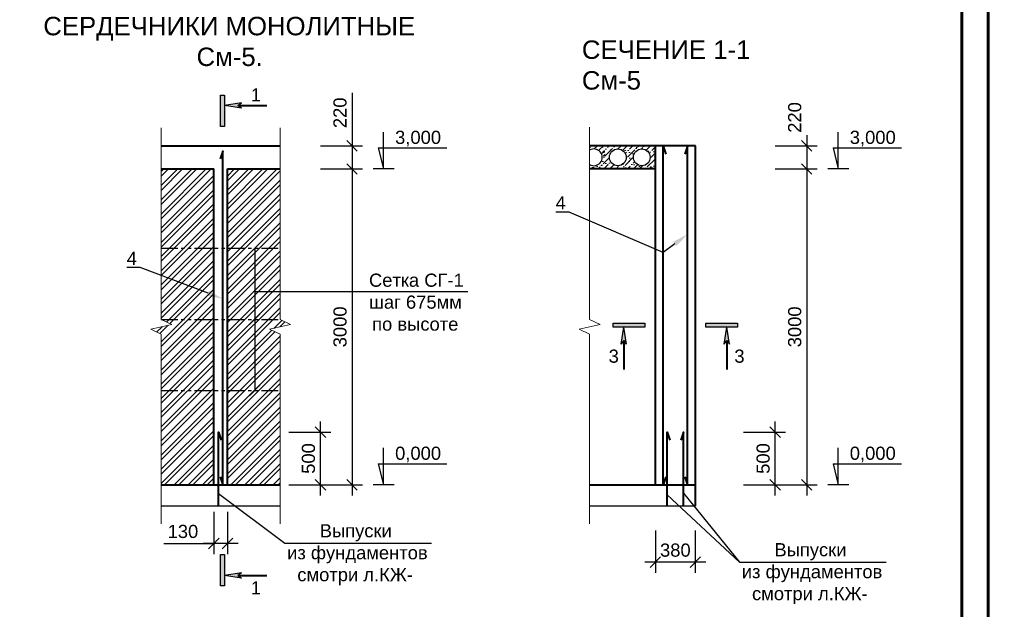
# Model space of a CAD drawing. Header units: millimetres. Extents: x 2063114 to 14983986, y -126020516 to 213791.
# Tile 411 of 656: x 2361382 to 2380100, y -930336 to -919138. Entities that reach past the tile are written whole.
import ezdxf
from ezdxf import colors
from ezdxf.entities.mleader import LeaderData, LeaderLine
from ezdxf.math import Vec2, Vec3

# ---------------------------------------------------------------- set-up
doc = ezdxf.new("R2010")
doc.units = ezdxf.units.MM
doc.linetypes.add('фантомX2', pattern=[127, 63.5, -12.7, 12.7, -12.7, 12.7, -12.7])
doc.layers.get('Defpoints').update_dxf_attribs({"color": 6, "lineweight": 35})
doc.layers.add('_print', color=6, linetype='Continuous', lineweight=60, plot=False)
doc.layers.add('PDF _leader', color=7, linetype='Continuous')
doc.layers.add('PDF _wall-380', color=7, linetype='Continuous', true_color=0xb88a5c)
for name, color, linetype, lineweight in [('PLAN', 250, 'Continuous', 25), ('РАЗМЕР АР', 150, 'Continuous', 20), ('Сплошная толстая', 7, 'Continuous', 40)]:
    doc.layers.add(name, color=color, linetype=linetype, lineweight=lineweight)
doc.styles.get("Standard").update_dxf_attribs({"font": 'arial.ttf'})
doc.dimstyles.new('STANDARD$0', dxfattribs={"dimtxt": 250, "dimasz": 200, "dimexe": 200, "dimexo": 300, "dimgap": 100, "dimtad": 1, "dimdec": 0, "dimzin": 1, "dimdsep": 46, "dimtxsty": 'Standard', "dimblk1": 'OBLIQUE', "dimblk2": 'OBLIQUE', "dimsah": 1, "dimcen": 2.5, "dimdle": 200, "dimadec": 0, "dimazin": 0, "dimtfac": 1, "dimtdec": 0, "dimtmove": 0, "dimatfit": 3, "dimldrblk": 'OBLIQUE', "dimfxl": 600, "dimfxlon": 1, "dimtolj": 1, "dimtzin": 1, "dimarcsym": 0})

# ---------------------------------------------------------------- blocks, each defined once
blk = doc.blocks.new('*U1590')
at = {"color": 0, "ltscale": 25}
blk.add_lwpolyline([(-59400, 42000), (0, 42000), (0, 0), (-59400, 0)], close=True, dxfattribs=at)
at = {"color": 0, "lineweight": 60, "ltscale": 25}
blk.add_lwpolyline([(-57400, 41500), (-500, 41500), (-500, 500), (-57400, 500)], close=True, dxfattribs=at)
blk = doc.blocks.new('_Oblique')
at = {"color": 0, "linetype": 'ByBlock', "lineweight": -2}
blk.add_line((-0.5, -0.5), (0.5, 0.5), dxfattribs=at)
blk = doc.blocks.new('*D2376')
at = {"layer": 'Defpoints', "color": 0, "lineweight": 30, "transparency": 16777216}
for p in [(2374226, -921532), (2374968, -921972), (2376343, -921972)]:
    blk.add_point(p, dxfattribs=at)
at = {"layer": 'РАЗМЕР АР', "color": 0, "lineweight": -2, "transparency": 16777216}
for p, q in [((2376343, -921332), (2376343, -922172)), ((2375743, -921532), (2376543, -921532)), ((2375743, -921972), (2376543, -921972))]:
    blk.add_line(p, q, dxfattribs=at)
at = {"layer": 'РАЗМЕР АР', "color": 0, "lineweight": -2, "transparency": 16777216, "xscale": 200, "yscale": 200, "zscale": 200}
for p, rotation in [((2376343, -921532), 90), ((2376343, -921972), 270)]:
    blk.add_blockref('_Oblique', p, dxfattribs=dict(at, rotation=rotation))
at = {"layer": 'РАЗМЕР АР', "color": 0, "transparency": 16777216, "insert": (2376116, -920994), "char_height": 250, "attachment_point": 5, "rotation": 90}
blk.add_mtext('\\A1;220', dxfattribs=at)
blk = doc.blocks.new('*D2377')
at = {"layer": 'Defpoints', "color": 0, "lineweight": 30, "transparency": 16777216}
for p in [(2373496, -926972), (2375743, -926972), (2373726, -927972)]:
    blk.add_point(p, dxfattribs=at)
at = {"layer": 'РАЗМЕР АР', "color": 0, "lineweight": -2, "transparency": 16777216}
for p, q in [((2375743, -928172), (2375743, -926772)), ((2375143, -926972), (2375943, -926972)), ((2375143, -927972), (2375943, -927972))]:
    blk.add_line(p, q, dxfattribs=at)
at = {"layer": 'РАЗМЕР АР', "color": 0, "lineweight": -2, "transparency": 16777216, "xscale": 200, "yscale": 200, "zscale": 200}
for p, rotation in [((2375743, -926972), 90), ((2375743, -927972), 270)]:
    blk.add_blockref('_Oblique', p, dxfattribs=dict(at, rotation=rotation))
at = {"layer": 'РАЗМЕР АР', "color": 0, "transparency": 16777216, "insert": (2375516, -927472), "char_height": 250, "attachment_point": 5, "rotation": 90}
blk.add_mtext('\\A1;500', dxfattribs=at)
blk = doc.blocks.new('*D2378')
at = {"layer": 'Defpoints', "color": 0, "lineweight": 30, "transparency": 16777216}
for p in [(2374968, -921972), (2374226, -927972), (2376343, -927972)]:
    blk.add_point(p, dxfattribs=at)
at = {"layer": 'РАЗМЕР АР', "color": 0, "lineweight": -2, "transparency": 16777216}
for p, q in [((2376343, -921772), (2376343, -928172)), ((2375743, -921972), (2376543, -921972)), ((2375743, -927972), (2376543, -927972))]:
    blk.add_line(p, q, dxfattribs=at)
at = {"layer": 'РАЗМЕР АР', "color": 0, "lineweight": -2, "transparency": 16777216, "xscale": 200, "yscale": 200, "zscale": 200}
for p, rotation in [((2376343, -921972), 90), ((2376343, -927972), 270)]:
    blk.add_blockref('_Oblique', p, dxfattribs=dict(at, rotation=rotation))
at = {"layer": 'РАЗМЕР АР', "color": 0, "transparency": 16777216, "insert": (2376116, -924972), "char_height": 250, "attachment_point": 5, "rotation": 90}
blk.add_mtext('\\A1;3000', dxfattribs=at)
blk = doc.blocks.new('*D2780')
at = {"layer": 'Defpoints', "color": 0, "lineweight": 30, "transparency": 16777216}
for p in [(2373466, -927972), (2374226, -928372), (2373466, -929442)]:
    blk.add_point(p, dxfattribs=at)
at = {"layer": 'РАЗМЕР АР', "color": 0, "lineweight": -2, "transparency": 16777216}
for p, q in [((2373466, -928842), (2373466, -929642)), ((2374226, -928842), (2374226, -929642)), ((2374426, -929442), (2373266, -929442))]:
    blk.add_line(p, q, dxfattribs=at)
at = {"layer": 'РАЗМЕР АР', "color": 0, "lineweight": -2, "transparency": 16777216, "xscale": 200, "yscale": 200, "zscale": 200, "rotation": 180}
blk.add_blockref('_Oblique', (2373466, -929442), dxfattribs=at)
at = {"layer": 'РАЗМЕР АР', "color": 0, "lineweight": -2, "transparency": 16777216, "xscale": 200, "yscale": 200, "zscale": 200}
blk.add_blockref('_Oblique', (2374226, -929442), dxfattribs=at)
at = {"layer": 'РАЗМЕР АР', "color": 0, "transparency": 16777216, "insert": (2373846, -929214), "char_height": 250, "attachment_point": 5}
blk.add_mtext('\\A1;380', dxfattribs=at)
blk = doc.blocks.new('*D2379')
at = {"layer": 'Defpoints', "color": 0, "lineweight": 30, "transparency": 16777216}
for p in [(2364833, -921532), (2364833, -921972), (2367700, -921972)]:
    blk.add_point(p, dxfattribs=at)
at = {"layer": 'РАЗМЕР АР', "color": 0, "lineweight": -2, "transparency": 16777216}
for p, q in [((2367700, -920528), (2367700, -921532)), ((2367700, -921332), (2367700, -922172)), ((2367100, -921532), (2367900, -921532)), ((2367100, -921972), (2367900, -921972))]:
    blk.add_line(p, q, dxfattribs=at)
at = {"layer": 'РАЗМЕР АР', "color": 0, "lineweight": -2, "transparency": 16777216, "xscale": 200, "yscale": 200, "zscale": 200}
for p, rotation in [((2367700, -921532), 90), ((2367700, -921972), 270)]:
    blk.add_blockref('_Oblique', p, dxfattribs=dict(at, rotation=rotation))
at = {"layer": 'РАЗМЕР АР', "color": 0, "transparency": 16777216, "insert": (2367472, -920906), "char_height": 250, "attachment_point": 5, "rotation": 90}
blk.add_mtext('\\A1;220', dxfattribs=at)
blk = doc.blocks.new('*D2380')
at = {"layer": 'Defpoints', "color": 0, "lineweight": 30, "transparency": 16777216}
for p in [(2364663, -926972), (2367100, -926972), (2364833, -927972)]:
    blk.add_point(p, dxfattribs=at)
at = {"layer": 'РАЗМЕР АР', "color": 0, "lineweight": -2, "transparency": 16777216}
for p, q in [((2367100, -928172), (2367100, -926772)), ((2366500, -926972), (2367300, -926972)), ((2366500, -927972), (2367300, -927972))]:
    blk.add_line(p, q, dxfattribs=at)
at = {"layer": 'РАЗМЕР АР', "color": 0, "lineweight": -2, "transparency": 16777216, "xscale": 200, "yscale": 200, "zscale": 200}
for p, rotation in [((2367100, -926972), 90), ((2367100, -927972), 270)]:
    blk.add_blockref('_Oblique', p, dxfattribs=dict(at, rotation=rotation))
at = {"layer": 'РАЗМЕР АР', "color": 0, "transparency": 16777216, "insert": (2366872, -927472), "char_height": 250, "attachment_point": 5, "rotation": 90}
blk.add_mtext('\\A1;500', dxfattribs=at)
blk = doc.blocks.new('*D2381')
at = {"layer": 'Defpoints', "color": 0, "lineweight": 30, "transparency": 16777216}
for p in [(2364833, -921972), (2364833, -927972), (2367700, -927972)]:
    blk.add_point(p, dxfattribs=at)
at = {"layer": 'РАЗМЕР АР', "color": 0, "lineweight": -2, "transparency": 16777216}
for p, q in [((2367700, -921772), (2367700, -928172)), ((2367100, -921972), (2367900, -921972)), ((2367100, -927972), (2367900, -927972))]:
    blk.add_line(p, q, dxfattribs=at)
at = {"layer": 'РАЗМЕР АР', "color": 0, "lineweight": -2, "transparency": 16777216, "xscale": 200, "yscale": 200, "zscale": 200}
for p, rotation in [((2367700, -921972), 90), ((2367700, -927972), 270)]:
    blk.add_blockref('_Oblique', p, dxfattribs=dict(at, rotation=rotation))
at = {"layer": 'РАЗМЕР АР', "color": 0, "transparency": 16777216, "insert": (2367472, -924972), "char_height": 250, "attachment_point": 5, "rotation": 90}
blk.add_mtext('\\A1;3000', dxfattribs=at)
blk = doc.blocks.new('*D2781')
at = {"layer": 'Defpoints', "color": 0, "lineweight": 30, "transparency": 16777216}
for p in [(2365073, -927972), (2365333, -927972), (2365073, -929087)]:
    blk.add_point(p, dxfattribs=at)
at = {"layer": 'РАЗМЕР АР', "color": 0, "lineweight": -2, "transparency": 16777216}
for p, q in [((2365073, -928487), (2365073, -929287)), ((2365333, -928487), (2365333, -929287)), ((2364121, -929087), (2365073, -929087)), ((2365533, -929087), (2364873, -929087))]:
    blk.add_line(p, q, dxfattribs=at)
at = {"layer": 'РАЗМЕР АР', "color": 0, "lineweight": -2, "transparency": 16777216, "xscale": 200, "yscale": 200, "zscale": 200, "rotation": 180}
blk.add_blockref('_Oblique', (2365073, -929087), dxfattribs=at)
at = {"layer": 'РАЗМЕР АР', "color": 0, "lineweight": -2, "transparency": 16777216, "xscale": 200, "yscale": 200, "zscale": 200}
blk.add_blockref('_Oblique', (2365333, -929087), dxfattribs=at)
at = {"layer": 'РАЗМЕР АР', "color": 0, "transparency": 16777216, "insert": (2364485, -928859), "char_height": 250, "attachment_point": 5}
blk.add_mtext('\\A1;130', dxfattribs=at)

msp = doc.modelspace()

# ---------------------------------------------------------------- hatches: boundary and pattern name
at = {"ltscale": 25}
h = msp.add_hatch(color=256, dxfattribs=at)
h.dxf.hatch_style = 1
h.paths.add_polyline_path([(2365202.60101, -921169.13743), (2365277.60101, -921169.13743), (2365277.60101, -920569.13743), (2365202.60101, -920569.13743)])
for points in [[(2365277.60101, -920769.13743), (2365597.60101, -920819.13743), (2365527.60101, -920769.13743), (2365597.60101, -920719.13743)], [(2372866.18316, -924979.67552), (2372916.18316, -925299.67552), (2372866.18316, -925229.67552), (2372816.18316, -925299.67552)], [(2374826.18316, -924979.67552), (2374776.18316, -925299.67552), (2374826.18316, -925229.67552), (2374876.18316, -925299.67552)], [(2365277.60101, -929693.43478), (2365597.60101, -929643.43478), (2365527.60101, -929693.43478), (2365597.60101, -929743.43478)]]:
    msp.add_hatch(color=256).paths.add_polyline_path(points)
at = {"lineweight": 9, "ltscale": 150}
h = msp.add_hatch(dxfattribs=at)
h.set_pattern_fill('AR-CONC', color=256, scale=2)
h.set_pattern_definition([(50, (2346315.92, -1275457.3), (364.36934, -31.87817), [38.1, -419.1]), (355, (2346315.9, -1275457.3), (-70.48684, 382.1137), [30.48, -335.28117]), (100.45144, (2346346.28, -1275459.95), (293.8825, 350.2355), [32.38, -356.1805]), (46.1842, (2346315.9, -1275355.7), (542.1581, -84.08466), [57.15, -628.65]), (96.63556, (2346361.1, -1275362.7), (474.8083, 494.85225), [48.57005, -534.2712]), (351.18415, (2346315.9, -1275355.7), (474.8083, 494.85225), [45.7199, -502.9195]), (21, (2346366.72, -1275381.1), (303.22878, -204.5304), [38.1, -419.1]), (326, (2346366.7, -1275381.1), (123.60406, 368.37593), [30.48, -335.28]), (71.45144, (2346392, -1275398.14), (426.83284, 163.84554), [32.38, -356.17988]), (37.5, (2346315.92, -1275457.3), (6.177207, 169.11008), [0, -331.216, 0, -340.36, 0, -336.55]), (7.5, (2346315.92, -1275457.3), (133.639325, 200.36115), [0, -194.056, 0, -323.596, 0, -128.27]), (327.5, (2346202.63, -1275457.3), (271.18119, -11.45749), [0, -127, 0, -396.24, 0, -525.78]), (317.5, (2346151.83, -1275457.3), (296.25836, 50.85298), [0, -165.1, 0, -263.144, 0, -373.38])])
h.paths.add_polyline_path([(2372216.18316, -921615.33589), (2372216.18316, -921531.85795), (2373466.18316, -921531.85795), (2373466.18316, -921971.85795), (2372216.18316, -921971.85795), (2372216.18316, -921888.38001, 1.7616415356)])
h.paths.add_polyline_path([(2372593.74529, -921751.85795, 1), (2372911.74529, -921751.85795, 1)], flags=16)
h.paths.add_polyline_path([(2373048.8045, -921751.85795, 1), (2373366.8045, -921751.85795, 1)], flags=16)
at = {"lineweight": 9, "ltscale": 50}
h = msp.add_hatch(dxfattribs=at)
h.set_pattern_fill('ANSI36', color=256, scale=25)
h.set_pattern_definition([(45, (2346315.915, -1276035.41), (42.09495, 154.348152), [198.4375, -39.6875, 0, -39.6875])])
h.paths.add_polyline_path([(2372216.18316, -921615.33589), (2372216.18316, -921531.85795), (2373466.18316, -921531.85795), (2373466.18316, -921971.85795), (2372216.18316, -921971.85795), (2372216.18316, -921888.38001, 1.7616415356)])
h.paths.add_polyline_path([(2372593.74529, -921751.85795, 1), (2372911.74529, -921751.85795, 1)], flags=16)
h.paths.add_polyline_path([(2373048.8045, -921751.85795, 1), (2373366.8045, -921751.85795, 1)], flags=16)
at = {"ltscale": 25}
h = msp.add_hatch(color=256, dxfattribs=at)
h.dxf.hatch_style = 1
h.paths.add_polyline_path([(2372666.18316, -924904.67552), (2372666.18316, -924979.67552), (2373266.18316, -924979.67552), (2373266.18316, -924904.67552)])
h = msp.add_hatch(color=256, dxfattribs=at)
h.dxf.hatch_style = 1
h.paths.add_polyline_path([(2374426.18316, -924904.67552), (2374426.18316, -924979.67552), (2375026.18316, -924979.67552), (2375026.18316, -924904.67552)])
h = msp.add_hatch(color=256, dxfattribs=at)
h.dxf.hatch_style = 1
h.paths.add_polyline_path([(2365202.60101, -929893.43478), (2365277.60101, -929893.43478), (2365277.60101, -929293.43478), (2365202.60101, -929293.43478)])
at = {"layer": 'PDF _wall-380', "lineweight": 9, "ltscale": 150}
h = msp.add_hatch(dxfattribs=at)
h.set_pattern_fill('ANSI32', color=256, scale=20)
h.set_pattern_definition([(45, (269267.87, -1046915.98), (-134.703842, 134.703842), []), (45, (269357.67, -1046915.98), (-134.703842, 134.703842), [])])
h.paths.add_polyline_path([(2366332.60101, -921971.85795), (2365332.60101, -921971.85795), (2365332.60101, -927971.85795), (2366332.60101, -927971.85795), (2366332.60101, -925113.09921), (2366133.62017, -925018.42793), (2366531.58184, -924925.28797), (2366332.60101, -924833.67932)])
h.paths.add_polyline_path([(2365072.60101, -921971.85795), (2364072.60101, -921971.85795), (2364072.60101, -924833.67932), (2364271.58184, -924925.28797), (2363873.62017, -925018.42793), (2364072.60101, -925113.09921), (2364072.60101, -927971.85795), (2365072.60101, -927971.85795)])

# ---------------------------------------------------------------- linework, layer by layer
for p, q in [((2365597.60101, -920719.13743), (2365277.60101, -920769.13743)), ((2365527.60101, -920769.13743), (2365597.60101, -920719.13743)), ((2365597.60101, -920819.13743), (2365277.60101, -920769.13743)), ((2365597.60101, -920819.13743), (2365527.60101, -920769.13743)), ((2372816.18316, -925299.67552), (2372866.18316, -924979.67552)), ((2372916.18316, -925299.67552), (2372866.18316, -924979.67552)), ((2374776.18316, -925299.67552), (2374826.18316, -924979.67552)), ((2374876.18316, -925299.67552), (2374826.18316, -924979.67552)), ((2372866.18316, -925229.67552), (2372816.18316, -925299.67552)), ((2372916.18316, -925299.67552), (2372866.18316, -925229.67552)), ((2374776.18316, -925299.67552), (2374826.18316, -925229.67552)), ((2374826.18316, -925229.67552), (2374876.18316, -925299.67552)), ((2373691.18316, -928163.48759), (2375064.15182, -929442.17688)), ((2365597.60101, -929643.43478), (2365277.60101, -929693.43478)), ((2365597.60101, -929743.43478), (2365277.60101, -929693.43478)), ((2365597.60101, -929643.43478), (2365527.60101, -929693.43478)), ((2365527.60101, -929693.43478), (2365597.60101, -929743.43478))]:
    msp.add_line(p, q)
at = {"lineweight": 40}
for p, q in [((2365527.60101, -920769.13743), (2366077.60101, -920769.13743)), ((2372866.18316, -925229.67552), (2372866.18316, -925779.67552)), ((2374826.18316, -925229.67552), (2374826.18316, -925779.67552)), ((2365527.60101, -929693.43478), (2366077.60101, -929693.43478))]:
    msp.add_line(p, q, dxfattribs=at)
at = {"ltscale": 0.001}
for p, q in [((2368299.79852, -921971.85795), (2368299.79852, -921271.85795)), ((2376943.38067, -921971.85795), (2376943.38067, -921271.85795)), ((2368199.79852, -921571.85795), (2369504.53401, -921571.85795)), ((2368199.79852, -921571.85795), (2368299.79852, -921971.85795)), ((2376843.38067, -921571.85795), (2378148.11615, -921571.85795)), ((2376843.38067, -921571.85795), (2376943.38067, -921971.85795)), ((2368299.79852, -927971.85795), (2368299.79852, -927271.85795)), ((2376943.38067, -927971.85795), (2376943.38067, -927271.85795)), ((2368199.79852, -927571.85795), (2369504.53401, -927571.85795)), ((2368199.79852, -927571.85795), (2368299.79852, -927971.85795)), ((2376843.38067, -927571.85795), (2378148.11615, -927571.85795)), ((2376843.38067, -927571.85795), (2376943.38067, -927971.85795))]:
    msp.add_line(p, q, dxfattribs=at)
at = {"ltscale": 150}
for p, q in [((2373976.18316, -921772.55903), (2373976.18316, -921771.85795)), ((2365750.15013, -923579.86415), (2365950.15013, -923379.86415)), ((2365850.15013, -923479.86415), (2365850.15013, -926179.86415)), ((2369898.31622, -924307.71053), (2365850.15013, -924307.71053)), ((2365750.15013, -924929.86415), (2365950.15013, -924729.86415)), ((2365750.15013, -926279.86415), (2365950.15013, -926079.86415)), ((2364072.60101, -928371.85795), (2366332.60101, -928371.85795)), ((2365072.60101, -928372.55903), (2365072.60101, -928371.85795)), ((2365332.60101, -928372.55903), (2365332.60101, -928371.85795)), ((2372216.18316, -928371.85795), (2374226.18316, -928371.85795)), ((2373716.18316, -928372.55903), (2373716.18316, -928371.85795)), ((2373976.18316, -928372.55903), (2373976.18316, -928371.85795))]:
    msp.add_line(p, q, dxfattribs=at)
at = {"ltscale": 0.00075}
for p, q in [((2368499.79852, -921971.85795), (2368099.79852, -921971.85795)), ((2377143.38067, -921971.85795), (2376743.38067, -921971.85795)), ((2368499.79852, -927971.85795), (2368099.79852, -927971.85795)), ((2377143.38067, -927971.85795), (2376743.38067, -927971.85795))]:
    msp.add_line(p, q, dxfattribs=at)
at = {"linetype": 'фантомX2', "ltscale": 5}
for p, q in [((2364072.60101, -923479.86415), (2366332.60101, -923479.86415)), ((2364072.60101, -924829.86415), (2366332.60101, -924829.86415)), ((2364072.60101, -926179.86415), (2366332.60101, -926179.86415))]:
    msp.add_line(p, q, dxfattribs=at)
at = {"ltscale": 25}
for points in [[(2365277.60101, -921169.13743), (2365202.60101, -921169.13743), (2365202.60101, -920569.13743), (2365277.60101, -920569.13743)], [(2372666.18316, -924979.67552), (2372666.18316, -924904.67552), (2373266.18316, -924904.67552), (2373266.18316, -924979.67552)], [(2374426.18316, -924979.67552), (2374426.18316, -924904.67552), (2375026.18316, -924904.67552), (2375026.18316, -924979.67552)], [(2365277.60101, -929893.43478), (2365202.60101, -929893.43478), (2365202.60101, -929293.43478), (2365277.60101, -929293.43478)]]:
    msp.add_lwpolyline(points, close=True, dxfattribs=at)
for points in [[(2365162.60101, -928140.05711), (2366420.56967, -929082.15398)], [(2374001.18316, -928131.36388), (2375064.15182, -929442.17688)], [(2366420.56967, -929082.15398), (2369211.52311, -929082.15398)], [(2375064.15182, -929442.17688), (2377855.10526, -929442.17688)]]:
    msp.add_lwpolyline(points)
at = {"ltscale": 150}
for centre in [(2372752.74529, -921751.85795), (2373207.8045, -921751.85795)]:
    msp.add_circle(centre, 159, dxfattribs=at)
msp.add_arc((2372297.68608, -921751.85795), 159, 239.163027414, 120.836972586, dxfattribs=at)
at = {"layer": '_print', "ltscale": 100}
msp.add_lwpolyline([(2379792.08613, -949001.43901), (2320392.08613, -949001.43901), (2320392.08613, -907001.43901), (2379792.08613, -907001.43901)], close=True, dxfattribs=at)
at = {"layer": 'PDF _leader', "lineweight": 13}
for points in [[(2364072.60101, -928713.09921), (2364072.60101, -925113.09921), (2363873.62017, -925018.42793), (2364271.58184, -924925.28797), (2364072.60101, -924833.67932), (2364072.60101, -921193.67932)], [(2366332.60101, -928713.09921), (2366332.60101, -925113.09921), (2366133.62017, -925018.42793), (2366531.58184, -924925.28797), (2366332.60101, -924833.67932), (2366332.60101, -921193.67932)], [(2372216.18316, -928713.09921), (2372216.18316, -925113.09921), (2372017.20232, -925018.42793), (2372415.16399, -924925.28797), (2372216.18316, -924833.67932), (2372216.18316, -921180.57911)]]:
    msp.add_lwpolyline(points, dxfattribs=at)
at = {"layer": 'Сплошная толстая', "ltscale": 150}
for p, q in [((2364072.60101, -921531.85795), (2366332.60101, -921531.85795)), ((2374226.18316, -921531.85795), (2372216.18316, -921531.85795)), ((2373466.18316, -927971.85795), (2373466.18316, -921531.85795)), ((2374226.18316, -928371.85795), (2374226.18316, -921531.85795)), ((2364072.60101, -921971.85795), (2365072.60101, -921971.85795)), ((2365072.60101, -927971.85795), (2365072.60101, -921971.85795)), ((2365332.60101, -927971.85795), (2365332.60101, -921971.85795)), ((2365332.60101, -921971.85795), (2366332.60101, -921971.85795)), ((2373466.18316, -921971.85795), (2372216.18316, -921971.85795)), ((2364072.60101, -927971.85795), (2366332.60101, -927971.85795)), ((2372216.18316, -927971.85795), (2374226.18316, -927971.85795))]:
    msp.add_line(p, q, dxfattribs=at)
for points in [[(2365192.60101, -927821.85795), (2365242.60101, -927971.85795), (2365242.60101, -921631.85795), (2365192.60101, -921781.85795)], [(2373666.18316, -927821.85795), (2373616.18316, -927971.85795), (2373616.18316, -921538.59288), (2373666.18316, -921688.59288)], [(2374026.18316, -927821.85795), (2374076.18316, -927971.85795), (2374076.18316, -921538.59288), (2374026.18316, -921688.59288)], [(2365162.60101, -928371.85795), (2365162.60101, -926971.85795), (2365212.60101, -927121.85795)], [(2373691.18316, -928371.85795), (2373691.18316, -926971.85795), (2373741.18316, -927121.85795)], [(2374001.18316, -928371.85795), (2374001.18316, -926971.85795), (2373951.18316, -927121.85795)]]:
    msp.add_lwpolyline(points, dxfattribs=at)

# ---------------------------------------------------------------- block references
msp.add_blockref('*U1590', (2379792.08613, -949001.43901))

# ---------------------------------------------------------------- texts
at = {"ltscale": 100, "char_height": 350, "attachment_point": 4}
for s, insert, width in [('\\pi137.60385;{\\C0;СЕРДЕЧНИКИ МОНОЛИТНЫЕ}\\P\\pi3050.41081;См-5.', (2361693.46898, -919552.78), 7293.8298053), ('\\pi426.25906;{\\C0;СЕЧЕНИЕ 1-1\\P\\pi1431.37502;}См-5', (2371642.72593, -920000.68787), 3942.8319003), ('\\pi105.73846;{\\C0;СЕРДЕЧНИКИ МОНОЛИТНЫЕ}\\P\\pi2870.52359;  См-7.', (2341874.87668, -927196.97852), 7230.0990168), ('\\pi161.90169;{\\C0;СЕРДЕЧНИКИ МОНОЛИТНЫЕ}\\P\\pi3074.70865;См-6.', (2323209.00519, -927409.8929), 7342.4254816), ('\\pi385.90402;{\\C0;СЕЧЕНИЕ 1-1\\P\\pi1392.45245;}См-6', (2333304.65382, -927510.17908), 3862.1218101), ('\\pi483.17643;{\\C0;СЕЧЕНИЕ 1-1} \\P\\pi1489.60549;См-7', (2351886.54515, -927653.53258), 4056.6666475)]:
    msp.add_mtext(s, dxfattribs=dict(at, insert=insert, width=width))
at = {"char_height": 250}
for s, insert, width, attachment_point in [('1', (2365774.94039, -920440.53758), 102.5, 1), ('3,000', (2368955.58316, -921395.2565), 1459.8696196, 5), ('3,000', (2377599.1653, -921395.2565), 1459.8696196, 5), ('\\pi1581.5052;Выпуски\\P\\pi864.50316; из фундаментов\\P\\pi1175.72417;смотри л.АС-', (2327058.62204, -924621.46809), 4484.4633382, 1), ('\\pi1581.5052;Выпуски\\P\\pi864.50316; из фундаментов\\P\\pi1175.72417;смотри л.АС-', (2334003.81286, -924621.46809), 4484.4633382, 1), ('\\pi1581.5052;Выпуски\\P\\pi864.50316; из фундаментов\\P\\pi1175.72417;смотри л.АС-', (2341261.22307, -924621.46809), 4484.4633382, 1), ('\\pi1581.5052;Выпуски\\P\\pi864.50316; из фундаментов\\P\\pi1175.72417;смотри л.АС-', (2349028.15493, -924621.46809), 4484.4633382, 1), ('\\pi1581.5052;Выпуски\\P\\pi864.50316; из фундаментов\\P\\pi1175.72417;смотри л.АС-', (2356623.62919, -924621.46809), 4484.4633382, 1), ('3', (2372577.71506, -925403.17002), 140.9752569, 1), ('3', (2374967.88043, -925403.17002), 140.9752569, 1), ('0,000', (2368955.58316, -927395.2565), 1459.8696196, 5), ('0,000', (2377599.1653, -927395.2565), 1459.8696196, 5), ('\\pi1581.5052;Выпуски\\P\\pi864.50316; из фундаментов\\P\\pi1155.34558;смотри л.КЖ-', (2365504.42314, -928719.56402), 4484.4633382, 1), ('\\pi1581.5052;Выпуски\\P\\pi864.50316; из фундаментов\\P\\pi1155.34558;смотри л.КЖ-', (2374148.00529, -929079.58692), 4484.4633382, 1), ('1', (2365774.94039, -929804.49199), 140.9752569, 1)]:
    msp.add_mtext(s, dxfattribs=dict(at, insert=insert, width=width, attachment_point=attachment_point))
at = {"layer": 'PLAN', "lineweight": 13, "ltscale": 0.13, "insert": (2367352.01528, -923960.18549), "char_height": 250, "width": 3061.9173965, "attachment_point": 1}
msp.add_mtext('\\pi670.53919;{\\C7;Сетка СГ-1\\P\\pi674.0351;шаг 675мм\\P\\pi729.79908;по высоте}', dxfattribs=at)

# ---------------------------------------------------------------- dimensions: what is measured, and where the dimension line sits
at = {"layer": 'РАЗМЕР АР'}
for base, p1, p2, picture, middle in [((2367699.79852, -921971.85795), (2364832.60101, -921531.85795), (2364832.60101, -921971.85795), '*D2379', (2367700.17852, -920905.83685)), ((2376343.38067, -921971.85795), (2374226.18316, -921531.85795), (2374968.30513, -921971.85795), '*D2376', (2376343.38067, -920994.35795))]:
    dim = msp.add_linear_dim(base=base, p1=p1, p2=p2, angle=90, dimstyle='STANDARD$0', override={"dimlfac": 0.5, "dimtmove": 1}, dxfattribs=at)
    dim.commit()
    dim.dimension.update_dxf_attribs({"geometry": picture, "text_midpoint": middle, "dimtype": 160})
for base, p1, p2, picture, middle in [((2367699.79852, -927971.85795), (2364832.60101, -921971.85795), (2364832.60101, -927971.85795), '*D2381', (2367472.07001, -924971.85795)), ((2376343.38067, -927971.85795), (2374968.30513, -921971.85795), (2374226.18316, -927971.85795), '*D2378', (2376115.65215, -924971.85795)), ((2367099.87921, -926971.85795), (2364832.60101, -927971.85795), (2364662.60101, -926971.85795), '*D2380', (2366872.23596, -927471.85795)), ((2375743.46136, -926971.85795), (2373726.18316, -927971.85795), (2373496.18316, -926971.85795), '*D2377', (2375515.81811, -927471.85795))]:
    dim = msp.add_linear_dim(base=base, p1=p1, p2=p2, angle=90, dimstyle='STANDARD$0', override={"dimlfac": 0.5, "dimtmove": 1}, dxfattribs=at)
    dim.commit()
    dim.dimension.update_dxf_attribs({"geometry": picture, "text_midpoint": middle})
dim = msp.add_linear_dim(base=(2365072.60101, -929086.93022), p1=(2365332.60101, -927971.85795), p2=(2365072.60101, -927971.85795), dimstyle='STANDARD$0', override={"dimlfac": 0.5, "dimtmove": 1}, dxfattribs=at)
dim.commit()
dim.dimension.update_dxf_attribs({"geometry": '*D2781', "text_midpoint": (2364484.57456, -929086.93022), "dimtype": 160})
dim = msp.add_linear_dim(base=(2373466.18316, -929442.1744), p1=(2374226.18316, -928371.85795), p2=(2373466.18316, -927971.85795), dimstyle='STANDARD$0', override={"dimlfac": 0.5, "dimtmove": 1}, dxfattribs=at)
dim.commit()
dim.dimension.update_dxf_attribs({"geometry": '*D2780', "text_midpoint": (2373846.18316, -929214.44589)})

# ---------------------------------------------------------------- leaders
ml = msp.add_multileader_mtext('Standard')
ml.set_content('4', color=256)
ml.set_leader_properties(color=256, linetype='ByLayer', lineweight=-1)
ml.build(insert=Vec2(0, 0))
ml.multileader.update_dxf_attribs({"has_dogleg": 0, "text_left_attachment_type": 6, "text_right_attachment_type": 6, "dogleg_length": 0.36, "arrow_head_size": 300})
ctx = ml.context
ctx.base_point, ctx.char_height, ctx.arrow_head_size, ctx.landing_gap_size, ctx.plane_origin = Vec3(2371530.06946, -922790.20559), 250, 300, 60.75, Vec3(2374397.50405, -922674.11381)
ctx.left_attachment, ctx.right_attachment, ctx.text_align_type = 6, 6, 2
notes = []
notes.append((ctx, [(0, (1, 1, 0), (2371824.92637, -922790.20559), (-1, 0), 0.4374, [(1, [(2374076.18316, -923215.56102), (2373616.18316, -923557.84252)], 0, [])])]))
ctx.mtext.insert, ctx.mtext.alignment, ctx.mtext.flow_direction = Vec3(2371763.73897, -922490.20559), 3, 5
ml = msp.add_multileader_mtext('Standard')
ml.set_content('4', color=256)
ml.set_leader_properties(color=256, linetype='ByLayer', lineweight=-1)
ml.build(insert=Vec2(0, 0))
ml.multileader.update_dxf_attribs({"has_dogleg": 0, "text_left_attachment_type": 6, "text_right_attachment_type": 6, "dogleg_length": 0.36, "arrow_head_size": 300})
ctx = ml.context
ctx.base_point, ctx.char_height, ctx.arrow_head_size, ctx.landing_gap_size, ctx.plane_origin = Vec3(2363376.81812, -923846.3562), 250, 300, 60.75, Vec3(2365753.9219, -923993.13294)
ctx.left_attachment, ctx.right_attachment, ctx.text_align_type = 6, 6, 2
notes.append((ctx, [(0, (1, 1, 0), (2363671.67503, -923846.3562), (-1, 0), 0.4374, [(0, [(2365242.60101, -924438.22211)], 0, [])])]))
ctx.mtext.insert, ctx.mtext.alignment, ctx.mtext.flow_direction = Vec3(2363610.48763, -923546.3562), 3, 5
for ctx, leaders in notes:
    for number, flags, end, landing, length, lines in leaders:
        leader = LeaderData()
        leader.index, (leader.has_last_leader_line, leader.has_dogleg_vector, leader.attachment_direction) = number, flags
        leader.last_leader_point, leader.dogleg_vector, leader.dogleg_length = Vec3(end), Vec3(landing), length
        for number, points, colour, breaks in lines:
            line = LeaderLine()
            line.index, line.vertices, line.color, line.breaks = number, Vec3.list(points), colors.encode_raw_color(colour), breaks
            leader.lines.append(line)
        ctx.leaders.append(leader)

doc.saveas('drawing.dxf')
